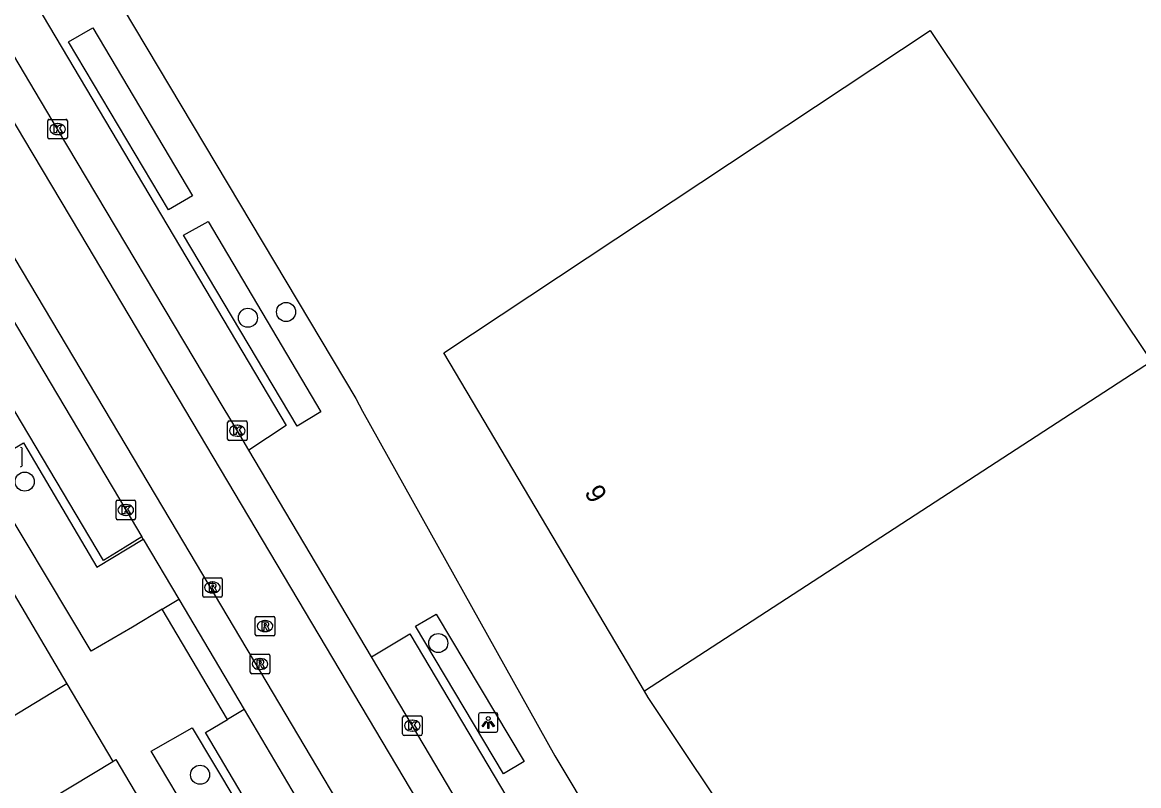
# Model space of a CAD drawing. Extents: x 161771 to 163125, y 382479 to 383177.
# Drawn here: x 162306.6 to 162363.8, y 382910.3 to 382949.5 of the extents above; entities that cross this region are included whole.
import ezdxf

# ---------------------------------------------------------------- set-up
doc = ezdxf.new("R2010")
doc.units = 0
for name, color, linetype in [('IMGEO_Boom', 7, 'Continuous'), ('IMGEO_Kolk', 7, 'Continuous'), ('IMGEO_Lichtpunt', 7, 'Continuous'), ('IMGEO_Pand', 7, 'Continuous'), ('IMGEO_Pand_nummerreeks', 7, 'Continuous'), ('IMGEO_Rijbaan_lokaal_gesloten', 7, 'Continuous'), ('IMGEO_Rioolput', 7, 'Continuous'), ('IMGEO_Voetpad_open', 7, 'Continuous'), ('IMGEO_Woonerf_open', 7, 'Continuous')]:
    doc.layers.add(name, color=color, linetype=linetype)

msp = doc.modelspace()

# ---------------------------------------------------------------- linework, layer by layer
at = {"layer": 'IMGEO_Boom'}
for centre in [(162318.18, 382934.321), (162320.134, 382934.618), (162306.744, 382925.922), (162327.931, 382917.648), (162315.729, 382910.897)]:
    msp.add_circle(centre, 0.489, dxfattribs=at)
at = {"layer": 'IMGEO_Kolk'}
for p, q in [((162308.006, 382944.493), (162308.858, 382944.493)), ((162307.931, 382943.567), (162307.931, 382944.419)), ((162308.419, 382944.273), (162308.444, 382944.273)), ((162308.932, 382944.419), (162308.932, 382943.567)), ((162308.858, 382943.493), (162308.006, 382943.493)), ((162308.442, 382943.713), (162308.417, 382943.713)), ((162317.214, 382929.032), (162318.066, 382929.032)), ((162317.139, 382928.106), (162317.139, 382928.958)), ((162317.627, 382928.812), (162317.652, 382928.812)), ((162318.14, 382928.958), (162318.14, 382928.106)), ((162318.066, 382928.032), (162317.214, 382928.032)), ((162317.65, 382928.252), (162317.625, 382928.252)), ((162311.424, 382924.045), (162311.424, 382924.897)), ((162311.499, 382924.971), (162312.351, 382924.971)), ((162311.912, 382924.751), (162311.937, 382924.751)), ((162312.425, 382924.897), (162312.425, 382924.045)), ((162312.351, 382923.971), (162311.499, 382923.971)), ((162311.935, 382924.191), (162311.91, 382924.191)), ((162326.102, 382912.988), (162326.102, 382913.84)), ((162326.177, 382913.914), (162327.029, 382913.914)), ((162326.59, 382913.694), (162326.615, 382913.694)), ((162327.103, 382913.84), (162327.103, 382912.988)), ((162326.613, 382913.134), (162326.588, 382913.134)), ((162327.029, 382912.914), (162326.177, 382912.914))]:
    msp.add_line(p, q, dxfattribs=at)
for points in [[(162308.006, 382944.493), (162308.858, 382944.493)], [(162307.931, 382943.567), (162307.931, 382944.419)], [(162308.252, 382944.193), (162308.375, 382944.193), (162308.375, 382944.042), (162308.505, 382944.193), (162308.669, 382944.193), (162308.523, 382944.042), (162308.676, 382943.793), (162308.524, 382943.793), (162308.439, 382943.957), (162308.375, 382943.89), (162308.375, 382943.793), (162308.252, 382943.793), (162308.252, 382944.193)], [(162308.932, 382944.419), (162308.932, 382943.567)], [(162308.858, 382943.493), (162308.006, 382943.493)], [(162317.214, 382929.032), (162318.066, 382929.032)], [(162317.139, 382928.106), (162317.139, 382928.958)], [(162317.46, 382928.732), (162317.583, 382928.732), (162317.583, 382928.581), (162317.713, 382928.732), (162317.877, 382928.732), (162317.731, 382928.581), (162317.884, 382928.332), (162317.732, 382928.332), (162317.647, 382928.496), (162317.583, 382928.429), (162317.583, 382928.332), (162317.46, 382928.332), (162317.46, 382928.732)], [(162318.14, 382928.958), (162318.14, 382928.106)], [(162318.066, 382928.032), (162317.214, 382928.032)], [(162311.424, 382924.045), (162311.424, 382924.897)], [(162311.499, 382924.971), (162312.351, 382924.971)], [(162311.745, 382924.671), (162311.868, 382924.671), (162311.868, 382924.52), (162311.998, 382924.671), (162312.162, 382924.671), (162312.016, 382924.52), (162312.169, 382924.271), (162312.017, 382924.271), (162311.932, 382924.435), (162311.868, 382924.368), (162311.868, 382924.271), (162311.745, 382924.271), (162311.745, 382924.671)], [(162312.425, 382924.897), (162312.425, 382924.045)], [(162312.351, 382923.971), (162311.499, 382923.971)], [(162326.102, 382912.988), (162326.102, 382913.84)], [(162326.177, 382913.914), (162327.029, 382913.914)], [(162326.423, 382913.614), (162326.546, 382913.614), (162326.546, 382913.463), (162326.676, 382913.614), (162326.84, 382913.614), (162326.694, 382913.463), (162326.847, 382913.214), (162326.695, 382913.214), (162326.61, 382913.378), (162326.546, 382913.311), (162326.546, 382913.214), (162326.423, 382913.214), (162326.423, 382913.614)], [(162327.103, 382913.84), (162327.103, 382912.988)], [(162327.029, 382912.914), (162326.177, 382912.914)]]:
    msp.add_lwpolyline(points, dxfattribs=at)
for centre, start, end in [((162308.008, 382944.417), 91.552, 178.448), ((162308.008, 382944.417), 91.552, 178.448), ((162308.856, 382944.417), 1.552, 88.448), ((162308.856, 382944.417), 1.552, 88.448), ((162308.008, 382943.569), 181.552, 268.448), ((162308.008, 382943.569), 181.552, 268.448), ((162308.856, 382943.569), 271.552, 358.448), ((162308.856, 382943.569), 271.552, 358.448), ((162317.216, 382928.956), 91.552, 178.448), ((162317.216, 382928.956), 91.552, 178.448), ((162318.064, 382928.956), 1.552, 88.448), ((162318.064, 382928.956), 1.552, 88.448), ((162317.216, 382928.108), 181.552, 268.448), ((162317.216, 382928.108), 181.552, 268.448), ((162318.064, 382928.108), 271.552, 358.448), ((162318.064, 382928.108), 271.552, 358.448), ((162311.501, 382924.895), 91.552, 178.448), ((162311.501, 382924.895), 91.552, 178.448), ((162312.349, 382924.895), 1.552, 88.448), ((162312.349, 382924.895), 1.552, 88.448), ((162311.501, 382924.047), 181.552, 268.448), ((162311.501, 382924.047), 181.552, 268.448), ((162312.349, 382924.047), 271.552, 358.448), ((162312.349, 382924.047), 271.552, 358.448), ((162326.179, 382913.838), 91.552, 178.448), ((162326.179, 382913.838), 91.552, 178.448), ((162327.027, 382913.838), 1.552, 88.448), ((162327.027, 382913.838), 1.552, 88.448), ((162326.179, 382912.99), 181.552, 268.448), ((162326.179, 382912.99), 181.552, 268.448), ((162327.027, 382912.99), 271.552, 358.448), ((162327.027, 382912.99), 271.552, 358.448)]:
    msp.add_arc(centre, 0.0765, start, end, dxfattribs=at)
for centre, major_axis, ratio, start_param, end_param in [((162308.418, 382943.993), (-0.387, 0.002), 0.722429, 4.712389, 7.853982), ((162308.443, 382943.993), (-0.39, 0.002), 0.717154, 1.570796, 4.712389), ((162317.626, 382928.532), (-0.387, 0.002), 0.722429, 4.712389, 7.853982), ((162317.651, 382928.532), (-0.39, 0.002), 0.717154, 1.570796, 4.712389), ((162311.911, 382924.471), (-0.387, 0.002), 0.722429, 4.712389, 7.853982), ((162311.936, 382924.471), (-0.39, 0.002), 0.717154, 1.570796, 4.712389), ((162326.589, 382913.414), (-0.387, 0.002), 0.722429, 4.712389, 7.853982), ((162326.614, 382913.414), (-0.39, 0.002), 0.717154, 1.570796, 4.712389)]:
    msp.add_ellipse(centre, major_axis=major_axis, ratio=ratio, start_param=start_param, end_param=end_param, dxfattribs=at)
at = {"layer": 'IMGEO_Lichtpunt'}
for p, q in [((162306.623, 382926.778), (162306.623, 382927.585)), ((162306.623, 382926.778), (162306.623, 382927.585)), ((162329.993, 382913.984), (162329.993, 382913.177)), ((162329.993, 382913.984), (162329.993, 382913.177)), ((162330.895, 382914.079), (162330.087, 382914.079)), ((162330.895, 382914.079), (162330.087, 382914.079)), ((162330.989, 382913.177), (162330.989, 382913.984)), ((162330.989, 382913.177), (162330.989, 382913.984)), ((162330.087, 382913.083), (162330.895, 382913.083)), ((162330.087, 382913.083), (162330.895, 382913.083))]:
    msp.add_line(p, q, dxfattribs=at)
for points in [[(162330.367, 382913.648), (162330.406, 382913.62), (162330.218, 382913.358), (162330.18, 382913.385), (162330.367, 382913.648)], [(162330.469, 382913.6), (162330.516, 382913.6), (162330.516, 382913.278), (162330.469, 382913.278), (162330.469, 382913.6)], [(162330.579, 382913.62), (162330.617, 382913.647), (162330.804, 382913.385), (162330.765, 382913.357), (162330.579, 382913.62)]]:
    msp.add_lwpolyline(points, dxfattribs=at)
msp.add_circle((162330.492, 382913.782), 0.0994, dxfattribs=at)
for centre, start, end in [((162306.529, 382927.585), 0, 90), ((162306.529, 382927.585), 0, 90), ((162306.529, 382926.778), 270, 0), ((162306.529, 382926.778), 270, 360), ((162330.087, 382913.984), 90, 180), ((162330.087, 382913.984), 90, 180), ((162330.895, 382913.984), 0, 90), ((162330.895, 382913.984), 0, 90), ((162330.087, 382913.177), 180, 270), ((162330.087, 382913.177), 180, 270), ((162330.895, 382913.177), 270, 0), ((162330.895, 382913.177), 270, 360)]:
    msp.add_arc(centre, 0.0946, start, end, dxfattribs=at)
at = {"layer": 'IMGEO_Pand'}
for points in [[(162338.501, 382915.18), (162328.219, 382932.526), (162353.132, 382949.043), (162364.461, 382932.073)], [(162364.461, 382932.073), (162377.173, 382940.548), (162388.545, 382923.491), (162376.122, 382915.209), (162352.869, 382899.707), (162350.053, 382897.83), (162348.801, 382899.707), (162338.688, 382914.864), (162338.501, 382915.18)], [(162364.461, 382932.073), (162338.501, 382915.18)], [(162304.955, 382907.787), (162311.259, 382911.584)], [(162311.259, 382911.584), (162311.417, 382911.679), (162312.85, 382909.25), (162312.445, 382909.011), (162313.484, 382907.297), (162313.887, 382907.539), (162313.964, 382907.411), (162313.561, 382907.169), (162314.591, 382905.458), (162314.994, 382905.7), (162315.071, 382905.571), (162314.709, 382905.354), (162314.668, 382905.329), (162315.707, 382903.599), (162316.111, 382903.84), (162316.388, 382903.376)]]:
    msp.add_lwpolyline(points, dxfattribs=at)
at = {"layer": 'IMGEO_Rijbaan_lokaal_gesloten'}
for points in [[(162339.793, 382880.803), (162338.934, 382882.25), (162330.304, 382896.843), (162314.204, 382923.986), (162277.114, 382986.385), (162258.27, 383017.942), (162252.687, 383027.32)], [(162275.079, 382996.8), (162306.687, 382943.516), (162309.554, 382938.696), (162322.883, 382916.238), (162333.368, 382898.598), (162340.693, 382886.098), (162341.807, 382884.166)], [(162318.235, 382927.528), (162317.64, 382928.532), (162316.912, 382929.741), (162308.432, 382943.993), (162300.77, 382956.887), (162300.224, 382957.807)], [(162297.447, 382948.823), (162302.486, 382940.342), (162311.925, 382924.471), (162312.752, 382923.086)], [(162324.516, 382916.948), (162318.235, 382927.528)], [(162312.819, 382922.973), (162312.752, 382923.086)], [(162312.819, 382922.973), (162314.64, 382919.896)], [(162314.64, 382919.896), (162317.99, 382914.237)], [(162339.727, 382891.336), (162335.002, 382899.266), (162326.603, 382913.414), (162324.516, 382916.948)], [(162317.99, 382914.237), (162320.653, 382909.74), (162327.107, 382898.845)]]:
    msp.add_lwpolyline(points, dxfattribs=at)
at = {"layer": 'IMGEO_Rioolput'}
for p, q in [((162315.937, 382921), (162316.789, 382921)), ((162315.862, 382920.074), (162315.862, 382920.926)), ((162316.35, 382920.78), (162316.375, 382920.78)), ((162316.863, 382920.926), (162316.863, 382920.074)), ((162316.789, 382920), (162315.937, 382920)), ((162316.373, 382920.22), (162316.348, 382920.22)), ((162318.559, 382918.092), (162318.559, 382918.944)), ((162318.634, 382919.018), (162319.486, 382919.018)), ((162319.047, 382918.798), (162319.072, 382918.798)), ((162319.56, 382918.944), (162319.56, 382918.092)), ((162319.07, 382918.238), (162319.045, 382918.238)), ((162319.486, 382918.018), (162318.634, 382918.018)), ((162318.3, 382916.151), (162318.3, 382917.003)), ((162318.375, 382917.077), (162319.227, 382917.077)), ((162319.301, 382917.003), (162319.301, 382916.151)), ((162318.788, 382916.857), (162318.813, 382916.857)), ((162319.227, 382916.077), (162318.375, 382916.077)), ((162318.811, 382916.297), (162318.786, 382916.297))]:
    msp.add_line(p, q, dxfattribs=at)
for points in [[(162315.937, 382921), (162316.789, 382921)], [(162315.862, 382920.074), (162315.862, 382920.926)], [(162316.451, 382920.698), (162316.199, 382920.7), (162316.199, 382920.3)], [(162316.199, 382920.3), (162316.323, 382920.3), (162316.323, 382920.462), (162316.334, 382920.462)], [(162316.377, 382920.619), (162316.323, 382920.619), (162316.323, 382920.538)], [(162316.323, 382920.538), (162316.375, 382920.538)], [(162316.381, 382920.433), (162316.452, 382920.3), (162316.592, 382920.3), (162316.527, 382920.426)], [(162316.863, 382920.926), (162316.863, 382920.074)], [(162316.789, 382920), (162315.937, 382920)], [(162318.559, 382918.092), (162318.559, 382918.944)], [(162318.634, 382919.018), (162319.486, 382919.018)], [(162319.148, 382918.716), (162318.896, 382918.718), (162318.896, 382918.318)], [(162319.56, 382918.944), (162319.56, 382918.092)], [(162318.896, 382918.318), (162319.02, 382918.318), (162319.02, 382918.48), (162319.031, 382918.48)], [(162319.074, 382918.637), (162319.02, 382918.637), (162319.02, 382918.556)], [(162319.02, 382918.556), (162319.072, 382918.556)], [(162319.078, 382918.451), (162319.149, 382918.318), (162319.289, 382918.318), (162319.224, 382918.444)], [(162319.486, 382918.018), (162318.634, 382918.018)], [(162318.3, 382916.151), (162318.3, 382917.003)], [(162318.375, 382917.077), (162319.227, 382917.077)], [(162319.301, 382917.003), (162319.301, 382916.151)], [(162318.889, 382916.775), (162318.637, 382916.777), (162318.637, 382916.377)], [(162318.637, 382916.377), (162318.761, 382916.377), (162318.761, 382916.539), (162318.772, 382916.539)], [(162318.815, 382916.696), (162318.761, 382916.696), (162318.761, 382916.615)], [(162318.761, 382916.615), (162318.813, 382916.615)], [(162318.819, 382916.51), (162318.89, 382916.377), (162319.03, 382916.377), (162318.965, 382916.503)], [(162319.227, 382916.077), (162318.375, 382916.077)]]:
    msp.add_lwpolyline(points, dxfattribs=at)
for centre, radius, start, end in [((162315.939, 382920.924), 0.0765, 91.552, 178.448), ((162315.939, 382920.924), 0.0765, 91.552, 178.448), ((162316.787, 382920.924), 0.0765, 1.552, 88.448), ((162316.787, 382920.924), 0.0765, 1.552, 88.448), ((162316.333, 382920.409), 0.0533, 26.0293, 88.6989), ((162316.359, 382920.727), 0.19, 274.7715, 282.9687), ((162316.383, 382920.523), 0.0964, 77.0061, 93.1865), ((162316.397, 382920.58), 0.0378, 276.6634, 79.6772), ((162316.45, 382920.588), 0.109, 350.3612, 89.416), ((162316.448, 382920.588), 0.112, 277.5842, 350.9817), ((162316.432, 382920.373), 0.108, 29.5134, 73.7905), ((162315.939, 382920.076), 0.0765, 181.552, 268.448), ((162315.939, 382920.076), 0.0765, 181.552, 268.448), ((162316.787, 382920.076), 0.0765, 271.552, 358.448), ((162316.787, 382920.076), 0.0765, 271.552, 358.448), ((162318.636, 382918.942), 0.0765, 91.552, 178.448), ((162318.636, 382918.942), 0.0765, 91.552, 178.448), ((162319.147, 382918.606), 0.109, 350.3612, 89.416), ((162319.484, 382918.942), 0.0765, 1.552, 88.448), ((162319.484, 382918.942), 0.0765, 1.552, 88.448), ((162319.03, 382918.427), 0.0533, 26.0293, 88.6989), ((162319.056, 382918.745), 0.19, 274.7715, 282.9687), ((162319.08, 382918.541), 0.0964, 77.0061, 93.1865), ((162319.094, 382918.598), 0.0378, 276.6634, 79.6772), ((162319.145, 382918.606), 0.112, 277.5842, 350.9817), ((162319.129, 382918.391), 0.108, 29.5134, 73.7905), ((162318.636, 382918.094), 0.0765, 181.552, 268.448), ((162318.636, 382918.094), 0.0765, 181.552, 268.448), ((162319.484, 382918.094), 0.0765, 271.552, 358.448), ((162319.484, 382918.094), 0.0765, 271.552, 358.448), ((162318.377, 382917.001), 0.0765, 91.552, 178.448), ((162318.377, 382917.001), 0.0765, 91.552, 178.448), ((162319.225, 382917.001), 0.0765, 1.552, 88.448), ((162319.225, 382917.001), 0.0765, 1.552, 88.448), ((162318.771, 382916.486), 0.0533, 26.0293, 88.6989), ((162318.797, 382916.804), 0.19, 274.7715, 282.9687), ((162318.821, 382916.6), 0.0964, 77.0061, 93.1865), ((162318.835, 382916.657), 0.0378, 276.6634, 79.6772), ((162318.888, 382916.665), 0.109, 350.3612, 89.416), ((162318.886, 382916.665), 0.112, 277.5842, 350.9817), ((162318.87, 382916.45), 0.108, 29.5134, 73.7905), ((162318.377, 382916.153), 0.0765, 181.552, 268.448), ((162318.377, 382916.153), 0.0765, 181.552, 268.448), ((162319.225, 382916.153), 0.0765, 271.552, 358.448), ((162319.225, 382916.153), 0.0765, 271.552, 358.448)]:
    msp.add_arc(centre, radius, start, end, dxfattribs=at)
for centre, major_axis, ratio, start_param, end_param in [((162316.349, 382920.5), (-0.387, 0.002), 0.722429, 4.712389, 7.853982), ((162316.374, 382920.5), (-0.39, 0.002), 0.717154, 1.570796, 4.712389), ((162319.046, 382918.518), (-0.387, 0.002), 0.722429, 4.712389, 7.853982), ((162319.071, 382918.518), (-0.39, 0.002), 0.717154, 1.570796, 4.712389), ((162318.787, 382916.577), (-0.387, 0.002), 0.722429, 4.712389, 7.853982), ((162318.812, 382916.577), (-0.39, 0.002), 0.717154, 1.570796, 4.712389)]:
    msp.add_ellipse(centre, major_axis=major_axis, ratio=ratio, start_param=start_param, end_param=end_param, dxfattribs=at)
at = {"layer": 'IMGEO_Voetpad_open'}
for points in [[(162304.602, 382962.221), (162323.715, 382930.187), (162324.058, 382929.531), (162333.904, 382911.866), (162340.209, 382901.345), (162341.191, 382899.707), (162342.707, 382897.177), (162347.841, 382889.118), (162350.419, 382884.987)], [(162300.224, 382957.807), (162302.215, 382959.014), (162320.137, 382928.801), (162318.235, 382927.528)], [(162308.981, 382948.466), (162310.242, 382949.189), (162315.343, 382940.575), (162314.116, 382939.857), (162308.981, 382948.466)], [(162312.752, 382923.086), (162311.9, 382922.562), (162310.788, 382921.877), (162295.457, 382947.642), (162296.587, 382948.313), (162297.447, 382948.823)], [(162320.703, 382928.774), (162314.883, 382938.548), (162316.135, 382939.255), (162321.916, 382929.505), (162320.703, 382928.774)], [(162313.784, 382919.38), (162312.27, 382918.468), (162310.158, 382917.241), (162304.516, 382926.628), (162306.675, 382927.91), (162310.448, 382921.543), (162312.819, 382922.973)], [(162305.017, 382922.136), (162308.909, 382915.558)], [(162313.784, 382919.38), (162314.64, 382919.896)], [(162317.13, 382913.727), (162313.784, 382919.38)], [(162331.274, 382910.938), (162326.759, 382918.517), (162327.83, 382919.136), (162332.327, 382911.586), (162331.274, 382910.938)], [(162324.516, 382916.948), (162326.472, 382918.127), (162341.708, 382892.457), (162339.727, 382891.336)], [(162308.909, 382915.558), (162311.259, 382911.584)], [(162317.99, 382914.237), (162317.13, 382913.727)], [(162327.107, 382898.845), (162325.106, 382897.667), (162316.009, 382913.063), (162317.13, 382913.727)], [(162313.228, 382912.103), (162315.328, 382913.312), (162319.791, 382905.818), (162317.702, 382904.584), (162313.228, 382912.103)]]:
    msp.add_lwpolyline(points, dxfattribs=at)
at = {"layer": 'IMGEO_Woonerf_open'}
msp.add_lwpolyline([(162308.909, 382915.558), (162308.568, 382915.351), (162306.029, 382913.812)], dxfattribs=at)

# ---------------------------------------------------------------- texts
at = {"layer": 'IMGEO_Pand_nummerreeks'}
msp.add_text('9', height=1, rotation=300.657, dxfattribs=at).set_placement((162335.388, 382925.375))

doc.saveas('drawing.dxf')
